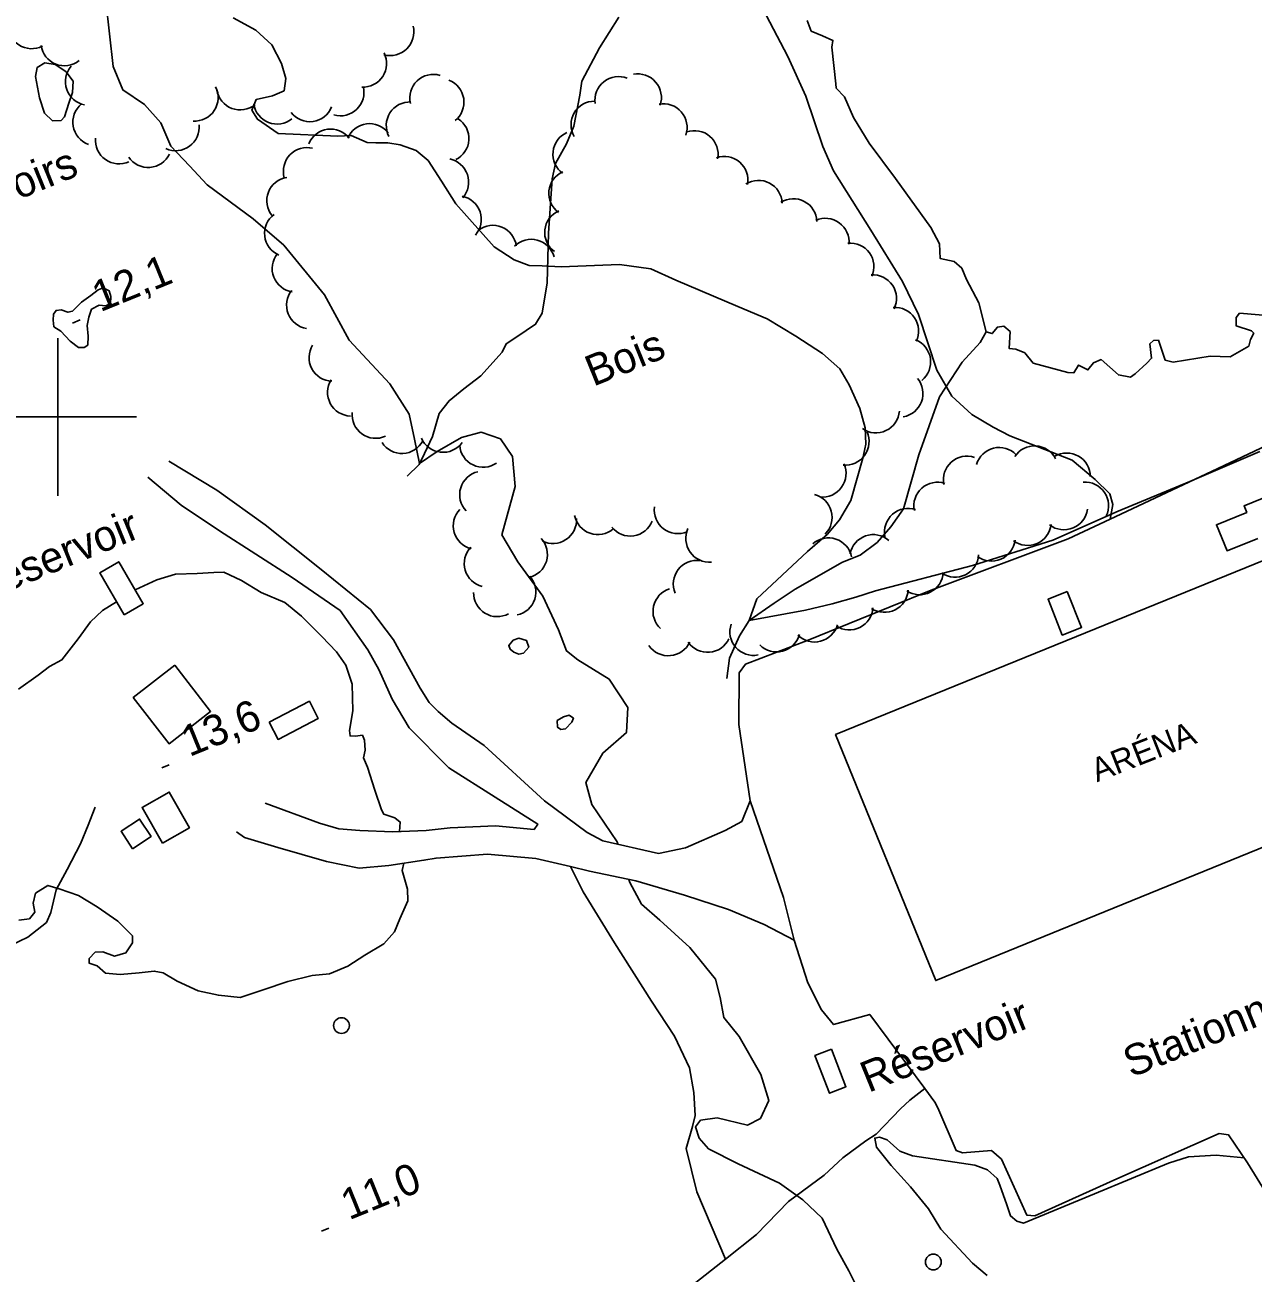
# Model space of a CAD drawing. Extents: x 362852 to 366875, y 5563573 to 5566479.
# Drawn here: x 364595.8 to 364751.9, y 5564891.3 to 5565049.8 of the extents above; entities that cross this region are included whole.
import ezdxf

# ---------------------------------------------------------------- set-up
doc = ezdxf.new("R2010")
doc.units = 0
for name, color, linetype in [('Niveau 1', 7, 'Continuous'), ('Niveau 19', 7, 'Continuous'), ('Niveau 2', 7, 'Continuous'), ('Niveau 22', 7, 'Continuous'), ('Niveau 3', 7, 'Continuous'), ('Niveau 31', 7, 'Continuous'), ('Niveau 33', 7, 'Continuous'), ('Niveau 36', 7, 'Continuous'), ('Niveau 4', 7, 'Continuous'), ('Niveau 44', 7, 'Continuous'), ('Niveau 52', 7, 'Continuous'), ('Niveau 61', 7, 'Continuous')]:
    doc.layers.add(name, color=color, linetype=linetype)

msp = doc.modelspace()

# ---------------------------------------------------------------- linework, layer by layer
at = {"layer": 'Niveau 1'}
for points in [[(364671.13, 5564945.74), (364671.04, 5564946.01), (364667.84, 5564950.77), (364667.06, 5564953.55), (364669.23, 5564957.3), (364672.24, 5564959.91), (364672.42, 5564963.08), (364670.06, 5564966.7), (364666.07, 5564969.14), (364664.61, 5564970.28), (364663.62, 5564972.97), (364661.62, 5564977.23), (364658.44, 5564981.62), (364656.42, 5564985.01), (364658.09, 5564991.16), (364657.75, 5564994.99), (364656.22, 5564997.21), (364653.76, 5564998.06), (364651.3, 5564997.41), (364648.19, 5564995.63), (364645.95, 5564994.08), (364645.32, 5564997.17), (364644.62, 5565000.36), (364642.17, 5565004.19), (364637.02, 5565009.75), (364633.89, 5565015.53), (364628.69, 5565021.82), (364624.82, 5565025.19), (364618.96, 5565029.47), (364616.72, 5565031.89), (364614.33, 5565034.38), (364613.1, 5565037.35), (364611.01, 5565039.71), (364608.26, 5565041.55), (364607.04, 5565044.52), (364606.56, 5565048.67), (364606.09, 5565052.82)], [(364601.85, 5565041.23), (364601.37, 5565039.85), (364600.83, 5565038.14), (364600.41, 5565037.66), (364599.31, 5565037.64), (364598.29, 5565038.59), (364597.67, 5565040.56), (364597.17, 5565043.27), (364597.38, 5565044.41), (364598.32, 5565044.99), (364599.64, 5565044.79), (364601.01, 5565043.87), (364601.95, 5565042.64), (364601.85, 5565041.23)], [(364701.96, 5564888.57), (364700.48, 5564891.55), (364698.98, 5564894.28), (364697.1, 5564898.22), (364694.65, 5564900.56), (364691.67, 5564902.67), (364686.45, 5564905.11), (364682.68, 5564907.02), (364681.49, 5564908.39), (364681.03, 5564909.81), (364681.66, 5564910.69), (364683.78, 5564910.95), (364687.62, 5564910.06), (364689.27, 5564910.87), (364690.31, 5564913.16), (364689.32, 5564916.47), (364686.58, 5564921.29), (364684.6, 5564923.7), (364684.16, 5564926.25), (364683.56, 5564928.6), (364680.3, 5564932.59), (364676.49, 5564936.1), (364674.17, 5564938.12), (364672.67, 5564940.85), (364672.54, 5564941.25)]]:
    msp.add_lwpolyline(points, dxfattribs=at)
at = {"layer": 'Niveau 19'}
for points in [[(364614.1, 5564994.4), (364620.21, 5564990.72), (364626.33, 5564986.31), (364633.46, 5564980.64), (364639.72, 5564975.53), (364642.66, 5564971.67), (364646.05, 5564965.57), (364647.18, 5564963.74), (364648.33, 5564962.6), (364650.07, 5564961.09), (364654.18, 5564958.26), (364661.82, 5564951.24), (364667.23, 5564947.21), (364669.24, 5564946.17), (364676.32, 5564944.55), (364679.76, 5564945.27), (364684.77, 5564947.45), (364686.89, 5564948.62), (364687.97, 5564951.24)], [(364626.34, 5564950.96), (364633.23, 5564948.42), (364635.71, 5564947.7), (364638.35, 5564947.49), (364642.56, 5564947.3), (364646.81, 5564947.48), (364649.82, 5564947.79), (364655.58, 5564948.05), (364660.5, 5564947.6), (364660.96, 5564948.29), (364655.57, 5564951.7), (364649.69, 5564955.41), (364644.64, 5564960.52), (364642.46, 5564964.15), (364640.79, 5564967.92), (364639.38, 5564970.44), (364635.85, 5564975.42), (364629.77, 5564979.61), (364620.54, 5564985.53), (364615.67, 5564988.78), (364611.41, 5564992.36)], [(364693.56, 5564933.55), (364689.73, 5564935.52), (364685.21, 5564937.45), (364679.61, 5564939.26), (364673.41, 5564941.07), (364667.53, 5564942.32), (364665.12, 5564942.88), (364660.72, 5564943.91), (364654.59, 5564944.48), (364648.05, 5564943.96), (364646.5, 5564943.7), (364642.05, 5564943.01), (364638.28, 5564942.7), (364634.13, 5564943.53), (364627.94, 5564945.31), (364623.71, 5564946.59), (364622.68, 5564947.28)]]:
    msp.add_lwpolyline(points, dxfattribs=at)
at = {"layer": 'Niveau 2'}
for points in [[(364622.29, 5565050.7), (364625.17, 5565049.15), (364627.19, 5565047.26), (364628.41, 5565044.9), (364628.95, 5565043.01), (364628.73, 5565041.43), (364627.25, 5565040.81), (364625.2, 5565040.34), (364624.64, 5565038.99), (364625.38, 5565037.81), (364627.98, 5565036.02), (364635.58, 5565035.68), (364637.28, 5565035.76), (364639.28, 5565034.85), (364640.41, 5565034.82), (364641.9, 5565034.81), (364643.48, 5565034.59), (364645.53, 5565033.83), (364647.04, 5565032.58), (364648.75, 5565029.94), (364650.56, 5565027.08), (364655.42, 5565021.63), (364657.97, 5565019.95), (364659.88, 5565019.25), (364661.52, 5565019.18), (364663.93, 5565019.06), (364671.37, 5565019.39), (364675.34, 5565018.8), (364678.53, 5565017.38), (364686.37, 5565014.04)], [(364602.99, 5565014.57), (364604.18, 5565015.43), (364605.12, 5565016.13), (364605.76, 5565016.39), (364606.53, 5565016.03), (364606.71, 5565015.3), (364606.7, 5565014.43), (364606.08, 5565014.11), (364605.24, 5565014.2), (364604.28, 5565013.68), (364603.95, 5565012.67), (364603.7, 5565011.64), (364603.83, 5565010.27), (364603.8, 5565009.14), (364603.32, 5565008.82), (364602.63, 5565008.84), (364601.55, 5565009.64), (364600.36, 5565010.88), (364599.5, 5565011.46), (364599.41, 5565012.28), (364599.46, 5565013.05), (364599.76, 5565013.54), (364600.4, 5565013.62), (364601.28, 5565013.3), (364601.85, 5565013.42), (364602.29, 5565013.85), (364602.99, 5565014.57)], [(364686.37, 5565014.04), (364690.12, 5565012.48), (364693.77, 5565010.26), (364697.16, 5565008.06), (364699.33, 5565006.1), (364700.53, 5565004.1), (364701.91, 5565001.07), (364702.55, 5564998.6), (364702.66, 5564996.54), (364702.28, 5564994.76), (364700.76, 5564989.41), (364699.3, 5564986.94), (364697.72, 5564985.05), (364695.25, 5564982.91), (364688.8, 5564976.89), (364687.81, 5564974.15), (364694.97, 5564975.46), (364698.37, 5564976.25), (364701.37, 5564977.11), (364703.9, 5564977.91), (364716.22, 5564981.14), (364726.43, 5564984.37), (364734.72, 5564988.04), (364743.84, 5564991.81), (364752.71, 5564995.6)], [(364643.39, 5564947.34), (364643.5, 5564948.55), (364642.8, 5564949.06), (364641.42, 5564949.54), (364641.13, 5564950.1), (364640.28, 5564952.6), (364639.33, 5564955.5), (364638.83, 5564956.71), (364639.05, 5564957.67), (364638.97, 5564958.94), (364638.7, 5564959.57), (364637.82, 5564959.45), (364637.13, 5564959.48), (364637.03, 5564960.18), (364637.49, 5564962.66), (364637.38, 5564966.08), (364636.57, 5564968.48), (364635.38, 5564970.15), (364633.52, 5564972.11), (364630.96, 5564974.71), (364628.83, 5564976.43), (364625.82, 5564977.72), (364623.34, 5564979.24), (364621.1, 5564980.3), (364619.82, 5564980.26), (364617.7, 5564980.13), (364614.95, 5564980.05), (364612.59, 5564979.32), (364609.82, 5564978.03)], [(364607.46, 5564976.5), (364605.66, 5564975.4), (364604.15, 5564973.97), (364602.56, 5564971.83), (364600.52, 5564969.13), (364598.94, 5564968.29), (364597.48, 5564967.19), (364594.99, 5564965.42)], [(364657.93, 5564970.12), (364657.47, 5564970.49), (364657.28, 5564970.96), (364657.86, 5564971.64), (364658.55, 5564971.92), (364659.55, 5564971.59), (364659.83, 5564970.78), (364659.16, 5564970.01), (364658.58, 5564969.89), (364657.93, 5564970.12)], [(364664.24, 5564961.89), (364664.95, 5564962.12), (364665.49, 5564961.72), (364665.32, 5564961.22), (364664.49, 5564960.38), (364663.9, 5564960.32), (364663.48, 5564960.58), (364663.44, 5564961.43), (364664.24, 5564961.89)], [(364595.04, 5564936.07), (364596.38, 5564936.26), (364597.09, 5564937.11), (364596.86, 5564938.25), (364597.16, 5564939.49), (364598.72, 5564940.5), (364600.15, 5564940.04), (364602.6, 5564939.2), (364604.99, 5564937.77), (364607.6, 5564935.94), (364609.47, 5564934.11), (364609.48, 5564933.18), (364608.65, 5564931.91), (364607.21, 5564931.5), (364605.73, 5564932.07), (364604.75, 5564932.03), (364603.98, 5564931.22), (364603.98, 5564930.6), (364604.99, 5564930.27), (364606.05, 5564929.35), (364607.91, 5564929.19), (364610.31, 5564929.38), (364612.25, 5564929.62), (364613.39, 5564929.41), (364615.14, 5564928.33), (364617.82, 5564927.09), (364620.4, 5564926.54), (364623.17, 5564926.27), (364626.07, 5564927.21), (364629.22, 5564928.27), (364632.3, 5564929.05), (364634.5, 5564929.28), (364636.83, 5564930.24), (364638.98, 5564931.62), (364641.42, 5564933.06), (364642.76, 5564934.61), (364643.44, 5564936.26), (364644.48, 5564938.54), (364644.43, 5564940.01), (364643.76, 5564942.39), (364643.94, 5564943.3)], [(364750.73, 5564905.87), (364747.16, 5564906.21), (364743.65, 5564906), (364741.12, 5564905.2), (364731.69, 5564901.3), (364722.67, 5564897.57), (364721.82, 5564897.84), (364721.04, 5564898.51), (364720.58, 5564899.93), (364719.68, 5564902.42), (364719.32, 5564903.27), (364718.12, 5564904.38), (364716.51, 5564904.96), (364708.57, 5564906.15), (364706.97, 5564906.73), (364705.37, 5564908.18), (364704.37, 5564908.51), (364703.79, 5564908.4), (364704.02, 5564907.25), (364705.86, 5564904.91), (364708.34, 5564902.2), (364710.61, 5564899.41), (364712.17, 5564896.83), (364716.19, 5564892.53), (364718.08, 5564890.95)]]:
    msp.add_lwpolyline(points, dxfattribs=at)
at = {"layer": 'Niveau 22'}
for points in [[(364607.35, 5565145.6), (364613.66, 5565141.3), (364621.92, 5565136.26), (364625.72, 5565133.03), (364631.22, 5565127.08), (364638.85, 5565119.16), (364647.61, 5565111.75), (364650.69, 5565108.36), (364653.92, 5565103.84), (364659.26, 5565096.14), (364661.98, 5565092.92), (364665.26, 5565089.48), (364669.8, 5565084.52), (364671.11, 5565081.95), (364672.24, 5565079.67), (364674.11, 5565077.71), (364676.08, 5565076.09), (364678.84, 5565072.57), (364682.06, 5565067.24), (364683.33, 5565065.15), (364687.71, 5565055.45), (364692.76, 5565045.78), (364695.03, 5565040.74), (364697.18, 5565034.36)], [(364644.37, 5564992.47), (364645.89, 5564993.96), (364646.6, 5564995.38), (364647.6, 5564997.53), (364648.45, 5565000.43), (364649.7, 5565002.06), (364651.59, 5565003.59), (364653.74, 5565005.22), (364656.45, 5565008.22), (364656.96, 5565009.3), (364658.29, 5565010.16), (364660.69, 5565011.77), (364661.51, 5565013.17), (364662.16, 5565017.05), (364662.34, 5565023.36), (364662.78, 5565030.26), (364663.23, 5565032.19), (364664.63, 5565034.7), (364665.57, 5565036.95), (364666.33, 5565040.87), (364666.55, 5565042.65), (364668.83, 5565046.89), (364671.29, 5565050.77)], [(364697.18, 5565034.36), (364698.53, 5565031.25), (364703.29, 5565023.75), (364707.32, 5565017.2), (364709.36, 5565013.01), (364711.68, 5565005.95), (364713.59, 5565002.63), (364716.14, 5565000.33), (364718.84, 5564998.71), (364720.97, 5564997.6), (364728.87, 5564994.53), (364731.79, 5564992.07), (364733.65, 5564990.23), (364734.03, 5564988.9), (364733.7, 5564987.02)], [(364604.75, 5564950.45), (364603.83, 5564948.14), (364602.87, 5564945.76), (364601.16, 5564942.51), (364599.76, 5564939.94), (364599.1, 5564937.07), (364598.57, 5564935.8), (364596.18, 5564933.94), (364594.08, 5564932.89)], [(364684.81, 5564893.01), (364681.19, 5564901.56), (364679.84, 5564907.08), (364680.65, 5564909.88), (364680.95, 5564911.25), (364680.81, 5564914.18), (364680.27, 5564917.31), (364678.35, 5564921.35), (364675.44, 5564925.8), (364670.7, 5564933.2), (364666.74, 5564939.7), (364665.12, 5564942.88)], [(364680.46, 5564889.59), (364684.81, 5564893.01), (364688.77, 5564896.13), (364692.81, 5564900.34), (364697.35, 5564903.69), (364699.73, 5564905.87), (364702.65, 5564908.03), (364703.97, 5564908.89), (364707.07, 5564912.11), (364708.23, 5564913.21), (364710.16, 5564914.7)]]:
    msp.add_lwpolyline(points, dxfattribs=at)
at = {"layer": 'Niveau 3'}
for p, q in [((364601.86, 5565011.93), (364602.82, 5565012.32)), ((364613.19, 5564955.43), (364614.15, 5564955.82)), ((364633.48, 5564896.58), (364634.44, 5564896.97))]:
    msp.add_line(p, q, dxfattribs=at)
at = {"layer": 'Niveau 31'}
for points in [[(364752.44, 5564984.58), (364748.55, 5564983), (364747.2, 5564986.31), (364751.06, 5564987.88), (364750.71, 5564988.73), (364762.88, 5564993.68)], [(364771.75, 5564952.93), (364711.53, 5564928.41), (364698.82, 5564959.65), (364698.82, 5564959.65), (364753.49, 5564981.9)], [(364728.25, 5564977.81), (364730.06, 5564973.27), (364727.62, 5564972.29), (364725.8, 5564976.84), (364728.25, 5564977.81)], [(364614.85, 5564968.46), (364619.41, 5564962.59), (364614.13, 5564958.49), (364609.57, 5564964.36), (364614.85, 5564968.46)], [(364626.85, 5564961.23), (364631.96, 5564963.89), (364633.09, 5564961.7), (364627.98, 5564959.05), (364626.85, 5564961.23)], [(364613.28, 5564945.87), (364610.7, 5564950.41), (364614.15, 5564952.36), (364616.72, 5564947.82), (364613.28, 5564945.87)]]:
    msp.add_lwpolyline(points, dxfattribs=at)
msp.add_lwpolyline([(364609.49, 5564945.16), (364608.03, 5564947.37), (364610.38, 5564948.92), (364611.84, 5564946.72), (364609.49, 5564945.16)], close=True, dxfattribs=at)
at = {"layer": 'Niveau 33'}
for points in [[(364608.41, 5564974.87), (364605.31, 5564980.19), (364607.74, 5564981.61), (364610.84, 5564976.28), (364608.41, 5564974.87)], [(364698.28, 5564919.68), (364700.12, 5564914.91), (364698.03, 5564914.1), (364696.19, 5564918.88), (364698.28, 5564919.68)]]:
    msp.add_lwpolyline(points, dxfattribs=at)
at = {"layer": 'Niveau 36'}
for centre in [(364636.03, 5564922.69), (364711.23, 5564892.66)]:
    msp.add_circle(centre, 1, dxfattribs=at)
at = {"layer": 'Niveau 4'}
for points in [[(364695.71, 5565049), (364695.21, 5565050.35)], [(364755.12, 5565012.76), (364750.15, 5565013.19), (364749.7, 5565012.63), (364749.7, 5565011.58), (364751.64, 5565010.95), (364751.95, 5565010.64), (364751.54, 5565009.85), (364751.32, 5565009.01), (364748.96, 5565007.66), (364746.39, 5565007.72), (364741.72, 5565006.97), (364740.68, 5565007.23), (364739.83, 5565009.74), (364739.21, 5565009.73), (364738.72, 5565009.28), (364738.97, 5565007.45), (364738.36, 5565006.83), (364736.87, 5565005.47), (364736.3, 5565005.04), (364734.75, 5565005.34), (364732.57, 5565007.3), (364731.56, 5565006.88), (364730.88, 5565005.98), (364729.69, 5565006.6), (364729.1, 5565005.61), (364728.33, 5565005.67), (364723.93, 5565006.84), (364722.84, 5565008.13), (364721.72, 5565008.6), (364720.87, 5565008.68), (364720.98, 5565010.84), (364720.2, 5565011.52), (364719.37, 5565011.42), (364718.72, 5565010.59), (364717.93, 5565010.83), (364716.99, 5565014.48), (364715.45, 5565017.46), (364714.85, 5565018.89), (364713.88, 5565019.73), (364712.11, 5565020.12), (364712.01, 5565022.01), (364710.92, 5565024.05), (364706.42, 5565030.28), (364703.06, 5565034.8), (364701.1, 5565038.04), (364699.95, 5565040.67), (364698.87, 5565041.78), (364698.84, 5565042.33), (364698.34, 5565046.98), (364698.48, 5565047.84), (364697.13, 5565048.4), (364695.71, 5565049)], [(364684.99, 5564966.77), (364685.35, 5564969.35), (364686.6, 5564972.22), (364687.81, 5564974.15), (364691.01, 5564976.34), (364693.68, 5564978.13), (364699.68, 5564981.54), (364701.93, 5564982.46), (364704.09, 5564984.04), (364705.84, 5564986.06), (364707.46, 5564988.35), (364709.4, 5564995.18), (364712.01, 5565002.54), (364714.88, 5565006.96), (364717.16, 5565009.45), (364717.93, 5565010.83)]]:
    msp.add_lwpolyline(points, dxfattribs=at)
at = {"layer": 'Niveau 44'}
for centre, start, end in [((364596.69, 5565049.78), 176.5328, 296.5108), ((364642.23, 5565048.9), 254.2724, 14.2504), ((364600.83, 5565047.62), 188.2496, 308.2275), ((364638.76, 5565044.9), 266.9186, 26.8965), ((364603.96, 5565042.6), 139.177, 259.1549), ((364647.7, 5565040.52), 73.5006, 193.4785), ((364648.59, 5565040), 308.6425, 68.6204), ((364671.23, 5565040.24), 68.3172, 188.2951), ((364673.68, 5565040.58), 340.8364, 100.8144), ((364617.36, 5565040.58), 266.5867, 26.5647), ((364623.17, 5565042), 189.11, 309.088), ((364635.89, 5565041.25), 254.0213, 13.9992), ((364604.9, 5565037.45), 130.0293, 250.0073), ((364627.84, 5565040.21), 189.11, 309.088), ((364632, 5565040.51), 217.9247, 337.9026), ((364644.72, 5565037.02), 87.4664, 207.4444), ((364668.2, 5565037.12), 89.8917, 209.8696), ((364676.94, 5565036.79), 340.8364, 100.8144), ((364649.22, 5565035.37), 296.574, 56.5519), ((364614.96, 5565036.82), 245.789, 5.7669), ((364634.66, 5565033.58), 37.9721, 157.9501), ((364639.6, 5565034.26), 37.6827, 157.6606), ((364665.89, 5565033.38), 114.0375, 234.0155), ((364680.88, 5565033.37), 349.2542, 109.2322), ((364607.77, 5565035.15), 174.7749, 294.7528), ((364611.48, 5565034.7), 214.2286, 334.2066), ((364631.65, 5565031.22), 76.1188, 196.0968), ((364649.19, 5565029.83), 318.7355, 78.7135), ((364684.67, 5565030.1), 349.2542, 109.2322), ((364665.37, 5565028.41), 114.0375, 234.0155), ((364629.54, 5565027.47), 99.0162, 218.9942), ((364689.02, 5565027.06), 2.2628, 122.2407), ((364650.79, 5565025.09), 318.7355, 78.7135), ((364693.44, 5565024.73), 2.2628, 122.2407), ((364629.26, 5565023.33), 126.7147, 246.6926), ((364664.85, 5565023.44), 114.0375, 234.0155), ((364697.52, 5565022.24), 354.2368, 114.2148), ((364655.27, 5565021.35), 7.6913, 127.6692), ((364660.14, 5565019.57), 15.1143, 135.0922), ((364700.68, 5565019.09), 335.9419, 95.9198), ((364630.22, 5565018.86), 141.461, 261.4389), ((364703.55, 5565015.05), 334.2035, 94.1815), ((364632.05, 5565014.21), 141.461, 261.4389), ((364706.36, 5565010.92), 334.2035, 94.1815), ((364634.91, 5565007.53), 148.051, 268.029), ((364707.89, 5565006.99), 308.734, 68.7119), ((364637.26, 5565003.12), 148.051, 268.029), ((364706.91, 5565002.98), 279.7061, 39.6841), ((364640.37, 5565000.29), 174.4029, 294.3808), ((364703.93, 5565000.98), 235.2353, 355.2133), ((364700.07, 5564996.88), 264.2006, 24.1785), ((364643.71, 5564998.36), 212.5371, 332.5151), ((364648.93, 5564998.51), 203.9058, 323.8838), ((364654.04, 5564996.62), 184.5396, 304.5176), ((364724.09, 5564993.33), 26.7816, 146.7596), ((364715.5, 5564992.02), 71.5548, 191.5327), ((364719.6, 5564993.13), 43.9454, 163.9233), ((364728.17, 5564992.42), 0.0498, 120.0278), ((364654.05, 5564990.13), 103.3398, 223.3177), ((364697.14, 5564992.82), 264.2006, 24.1785), ((364711.76, 5564988.71), 71.5548, 191.5327), ((364730.49, 5564988.74), 334.1724, 94.1503), ((364695.37, 5564987.25), 315.1238, 75.1018), ((364653.24, 5564986.18), 136.2273, 256.2053), ((364678.77, 5564988.19), 172.8244, 292.8023), ((364708.02, 5564985.39), 71.5548, 191.5327), ((364727.83, 5564988.67), 232.4641, 352.442), ((364662.89, 5564986.92), 243.5248, 3.5027), ((364668.6, 5564988.06), 190.8423, 310.8203), ((364672.73, 5564987.87), 218.6771, 338.655), ((364682.78, 5564984.56), 155.122, 275.1), ((364723.22, 5564986.68), 233.3914, 353.3693), ((364659.2, 5564982.54), 282.9737, 42.9516), ((364697.91, 5564981.64), 11.5864, 131.5643), ((364703.61, 5564982.06), 49.1466, 169.1245), ((364718.63, 5564984.7), 233.3914, 353.3693), ((364654.63, 5564981.38), 136.2273, 256.2053), ((364713.98, 5564982.65), 236.5573, 356.5353), ((364681.19, 5564978.78), 82.5121, 202.49), ((364657.72, 5564977.78), 282.2676, 42.2455), ((364709.5, 5564980.42), 236.5573, 356.5353), ((364655.82, 5564977.64), 178.679, 298.6569), ((364678.61, 5564975.31), 107.2099, 227.1878), ((364705.03, 5564978.18), 236.5573, 356.5353), ((364700.56, 5564975.95), 236.5573, 356.5353), ((364688.38, 5564972.71), 161.1082, 281.0861), ((364696.16, 5564974.41), 224.5804, 344.5583), ((364677.56, 5564972.67), 214.9025, 334.8805), ((364682.54, 5564973.1), 214.9025, 334.8805), ((364691.32, 5564973.15), 224.5804, 344.5583)]:
    msp.add_arc(centre, 3, start, end, dxfattribs=at)
at = {"layer": 'Niveau 52'}
msp.add_lwpolyline([(364756.74, 5564896.19), (364751.14, 5564905.26), (364748.74, 5564908.81), (364747.55, 5564909), (364734.56, 5564903.21), (364724.14, 5564898.53), (364723.12, 5564898.6), (364719.88, 5564905.71), (364718.62, 5564906.81), (364714.94, 5564906.53), (364714.14, 5564906.82), (364711.8, 5564912.26), (364711.44, 5564912.98), (364710.16, 5564914.7), (364703.15, 5564924.1), (364698.55, 5564922.82), (364697.03, 5564924.67), (364695.3, 5564928.12), (364693.56, 5564933.55), (364692.18, 5564938.95), (364687.97, 5564951.24), (364686.52, 5564960.95), (364686.58, 5564967.5), (364687.36, 5564968.62), (364695.31, 5564971.66), (364710.96, 5564978), (364728.35, 5564984.5), (364733.7, 5564987.02), (364745.86, 5564992.74), (364761.35, 5565000.04)], dxfattribs=at)
at = {"layer": 'Niveau 61'}
for p, q in [((364600, 5565010), (364600, 5564990)), ((364590, 5565000), (364610, 5565000))]:
    msp.add_line(p, q, dxfattribs=at)

# ---------------------------------------------------------------- texts
at = {"layer": 'Niveau 3'}
for s, p in [('12,1 ', (364605.37, 5565013.29)), ('13,6 ', (364616.7, 5564956.79)), ('11,0 ', (364636.99, 5564897.94))]:
    msp.add_text(s, height=3.93, rotation=22.09, dxfattribs=at).set_placement(p)
at = {"layer": 'Niveau 31'}
msp.add_text('ARÉNA', height=3, rotation=21.3944, dxfattribs=at).set_placement((364732.01, 5564953.58))
at = {"layer": 'Niveau 33'}
for s, p in [('Réservoirs', (364579.57, 5565021.32)), ('Réservoir', (364589.83, 5564976.3)), ('Réservoir', (364702.99, 5564914.13))]:
    msp.add_text(s, height=3.93, rotation=22.09, dxfattribs=at).set_placement(p)
at = {"layer": 'Niveau 44'}
msp.add_text('Bois', height=3.93, rotation=22.09, dxfattribs=at).set_placement((364668.02, 5565003.83))
at = {"layer": 'Niveau 52'}
msp.add_text('Stationnement', height=3.93, rotation=22.09, dxfattribs=at).set_placement((364736.38, 5564916.04))

doc.saveas('drawing.dxf')
